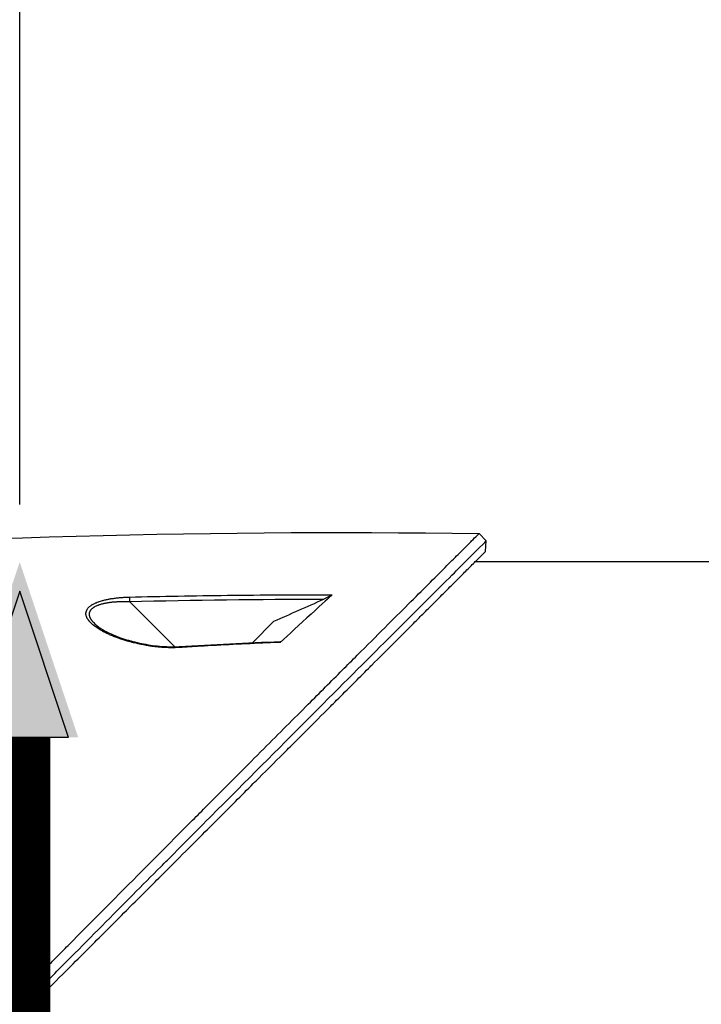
# Model space of a CAD drawing. Header units: millimetres. Extents: x 0 to 4378, y 0 to 2397.
# Tile 459 of 656: x 1464 to 1530, y 1252 to 1348. Entities that reach past the tile are written whole.
import ezdxf

# ---------------------------------------------------------------- set-up
doc = ezdxf.new("R2010")
doc.units = ezdxf.units.MM
doc.header["$LTSCALE"] = 0.2
doc.layers.add('07_Special Line2', color=76, linetype='Continuous')
doc.layers.add('12_Before Rev.Num.', color=5, linetype='Continuous')
doc.layers.add('14_Mark', color=7, linetype='Continuous', true_color=0xe03c31)
doc.styles.add('Rainbow-4.0 Style', font='malgunsl.ttf')
doc.styles.add('Rainbow-5.0 Style', font='malgunsl.ttf')
doc.dimstyles.new('Rainbow-4.0 Style', dxfattribs={"dimtxt": 3.5, "dimasz": 2.5, "dimexe": 1, "dimexo": 1, "dimgap": 1, "dimtad": 1, "dimdsep": 46, "dimtxsty": 'Rainbow-4.0 Style', "dimcen": 0, "dimclrd": 251, "dimclre": 251, "dimclrt": 7, "dimazin": 3, "dimtp": 0.1, "dimtm": 0.1, "dimtfac": 0.61, "dimtmove": 0, "dimatfit": 3, "dimfxl": 1, "dimlwd": -1, "dimlwe": -1, "dimarcsym": 1})

# ---------------------------------------------------------------- blocks, each defined once
blk = doc.blocks.new('*D146')
at = {"color": 251, "linetype": 'ByBlock', "transparency": 16777216}
for p, q in [((1483.192, 1869.115), (1834.854, 1869.115)), ((1829.854, 681.615), (1829.854, 1856.615)), ((1617.144, 669.115), (1834.854, 669.115))]:
    blk.add_line(p, q, dxfattribs=at)
at = {"color": 251, "transparency": 16777216}
for points in [[(1827.77, 1856.615), (1831.937, 1856.615), (1829.854, 1869.115)], [(1827.77, 681.615), (1831.937, 681.615), (1829.854, 669.115)]]:
    blk.add_solid(points, dxfattribs=at)
at = {"layer": 'Defpoints', "color": 0, "transparency": 16777216}
for p in [(1478.192, 1869.115), (1829.854, 1869.115), (1612.144, 669.115)]:
    blk.add_point(p, dxfattribs=at)
at = {"color": 7, "transparency": 16777216, "insert": (1815.753, 1269.115), "char_height": 17.5, "attachment_point": 5, "rotation": 90, "style": 'Rainbow-4.0 Style'}
blk.add_mtext('1200', dxfattribs=at)
blk = doc.blocks.new('*D150')
at = {"color": 251, "linetype": 'ByBlock', "transparency": 16777216}
for p, q in [((1612.144, 1499.208), (1612.144, 1484.303)), ((1463.744, 1300.63), (1463.744, 1494.303)), ((1599.644, 1489.303), (1476.244, 1489.303))]:
    blk.add_line(p, q, dxfattribs=at)
at = {"color": 251, "transparency": 16777216}
for points in [[(1476.244, 1491.386), (1476.244, 1487.219), (1463.744, 1489.303)], [(1599.644, 1491.386), (1599.644, 1487.219), (1612.144, 1489.303)]]:
    blk.add_solid(points, dxfattribs=at)
at = {"layer": 'Defpoints', "color": 0, "transparency": 16777216}
for p in [(1612.144, 1504.208), (1463.744, 1489.303), (1463.744, 1295.63)]:
    blk.add_point(p, dxfattribs=at)
at = {"color": 7, "transparency": 16777216, "insert": (1537.944, 1503.404), "char_height": 17.5, "attachment_point": 5, "style": 'Rainbow-4.0 Style'}
blk.add_mtext('148.4', dxfattribs=at)
blk = doc.blocks.new('Blk$A17R2-5W24F')
for p, q in [((-102.867, 797.157), (-103.574, 797.864)), ((-102.946, 796.121), (-102.867, 797.157)), ((-78.7, 795.1), (-103.966, 795.1)), ((-137.687, 791.232), (-133.276, 786.821)), ((-123.588, 789.312), (-125.685, 787.216)), ((-140.264, 788.312), (-140.264, 788.312)), ((-133.187, 786.732), (-133.187, 786.732))]:
    blk.add_line(p, q)
for centre, major_axis, ratio, start_param, end_param in [((-137.675, 791.22), (0.012, -0.5), 0.024078, 3.598321, 4.68712), ((-2483.699, 6139.76), (-4137.306, -4137.193), 0.999391, 1.20105, 1.201958), ((-132.795, 786.339), (-0.029, 0.499), 0.023193, 5.671135, 6.283186)]:
    blk.add_ellipse(centre, major_axis=major_axis, ratio=ratio, start_param=start_param, end_param=end_param)
for points, knots in [([(-190.366, 710.683), (-190.355, 710.694), (-190.21, 710.839), (-190.139, 710.91), (-190.081, 710.967), (-189.91, 711.138), (-189.796, 711.252), (-189.452, 711.596), (-189.221, 711.825), (-188.528, 712.518), (-188.061, 712.984), (-186.651, 714.393), (-185.698, 715.346), (-184.555, 716.489), (-184.373, 716.671), (-184.053, 716.991), (-183.913, 717.131), (-183.45, 717.595), (-183.123, 717.922), (-182.429, 718.616), (-182.054, 718.991), (-181.458, 719.588), (-181.238, 719.808), (-180.839, 720.208), (-180.661, 720.386), (-180.373, 720.675), (-180.262, 720.785), (-178.969, 722.081), (-177.774, 723.278), (-175.88, 725.178), (-175.189, 725.871), (-173.7, 727.365), (-172.901, 728.167), (-169.959, 731.121), (-167.794, 733.298), (-165.037, 736.075), (-164.459, 736.657), (-163.71, 737.412), (-163.541, 737.582), (-163.294, 737.831), (-163.21, 737.916), (-163.041, 738.086), (-162.955, 738.173), (-162.754, 738.376), (-162.644, 738.487), (-162.446, 738.687), (-162.363, 738.772), (-162.157, 738.979), (-162.034, 739.103), (-161.81, 739.33), (-161.709, 739.433), (-161.078, 740.07), (-160.549, 740.605), (-159.331, 741.837), (-158.643, 742.534), (-157.257, 743.938), (-156.558, 744.645), (-155.416, 745.804), (-154.969, 746.257), (-154.422, 746.812), (-154.32, 746.915), (-154.035, 747.204), (-153.851, 747.39), (-153.314, 747.935), (-152.959, 748.294), (-152.41, 748.851), (-152.212, 749.051), (-151.844, 749.424), (-151.673, 749.596), (-151.424, 749.849), (-151.346, 749.928), (-151.2, 750.075), (-151.136, 750.14), (-150.996, 750.281), (-150.92, 750.359), (-150.64, 750.642), (-150.433, 750.85), (-149.899, 751.39), (-149.573, 751.719), (-149.032, 752.266), (-148.812, 752.488), (-148.413, 752.89), (-148.241, 753.065), (-147.909, 753.401), (-147.752, 753.559), (-147.434, 753.879), (-147.274, 754.04), (-146.87, 754.448), (-146.635, 754.686), (-146.178, 755.148), (-145.96, 755.367), (-145.455, 755.876), (-145.169, 756.165), (-144.478, 756.862), (-144.074, 757.27), (-141.23, 760.138), (-138.817, 762.568), (-135.982, 765.421), (-135.524, 765.881), (-134.844, 766.565), (-134.623, 766.787), (-133.438, 767.979), (-132.482, 768.939), (-131.055, 770.373), (-130.576, 770.854), (-129.528, 771.906), (-128.96, 772.475), (-127.952, 773.487), (-127.51, 773.93), (-126.232, 775.212), (-125.404, 776.042), (-123.097, 778.354), (-121.645, 779.808), (-119.103, 782.352), (-117.994, 783.462), (-116.427, 785.029), (-115.936, 785.519), (-114.524, 786.931), (-113.626, 787.828), (-111.967, 789.485), (-111.201, 790.25), (-109.105, 792.343), (-107.894, 793.552), (-106.418, 795.026), (-105.995, 795.447), (-105.255, 796.186), (-104.935, 796.506), (-104.529, 796.91), (-104.407, 797.032), (-104.077, 797.362), (-103.906, 797.532), (-103.644, 797.794), (-103.574, 797.864), (-103.574, 797.864)], [-6.38032, -6.38032, -6.38032, -6.38032, -6.37821, -6.37821, -6.369846, -6.369846, -6.353117, -6.353117, -6.319657, -6.319657, -6.25276, -6.25276, -6.118821, -6.118821, -6.093562, -6.093562, -6.074245, -6.074245, -6.02934, -6.02934, -5.977241, -5.977241, -5.946683, -5.946683, -5.922148, -5.922148, -5.906985, -5.906985, -5.744468, -5.744468, -5.651851, -5.651851, -5.545767, -5.545767, -5.263109, -5.263109, -5.188236, -5.188236, -5.166424, -5.166424, -5.156096, -5.156096, -5.145051, -5.145051, -5.130591, -5.130591, -5.12026, -5.12026, -5.104932, -5.104932, -5.092289, -5.092289, -5.026821, -5.026821, -4.941899, -4.941899, -4.85599, -4.85599, -4.800726, -4.800726, -4.788117, -4.788117, -4.765241, -4.765241, -4.721287, -4.721287, -4.696404, -4.696404, -4.675122, -4.675122, -4.664727, -4.664727, -4.65667, -4.65667, -4.64693, -4.64693, -4.620997, -4.620997, -4.580201, -4.580201, -4.553194, -4.553194, -4.530725, -4.530725, -4.50998, -4.50998, -4.488898, -4.488898, -4.457903, -4.457903, -4.429176, -4.429176, -4.391259, -4.391259, -4.337563, -4.337563, -4.012989, -4.012989, -3.949041, -3.949041, -3.91815, -3.91815, -3.78308, -3.78308, -3.714321, -3.714321, -3.631782, -3.631782, -3.566461, -3.566461, -3.442027, -3.442027, -3.2143, -3.2143, -3.028646, -3.028646, -2.942037, -2.942037, -2.774506, -2.774506, -2.616657, -2.616657, -2.316725, -2.316725, -2.178502, -2.178502, -2.04381, -2.04381, -1.977504, -1.977504, -1.844402, -1.844402, -1.687943, -1.687943, -1.687943, -1.687943]), ([(-189.659, 709.975), (-189.617, 710.018), (-189.249, 710.384), (-188.43, 711.202), (-188.12, 711.512), (-187.184, 712.446), (-186.554, 713.076), (-184.649, 714.98), (-183.365, 716.264), (-181.156, 718.475), (-180.276, 719.356), (-178.187, 721.448), (-176.984, 722.654), (-169.917, 729.741), (-163.9, 735.795), (-159.517, 740.226), (-158.662, 741.092), (-157.148, 742.624), (-156.491, 743.29), (-155.182, 744.617), (-154.535, 745.274), (-153.234, 746.592), (-152.591, 747.244), (-151.508, 748.34), (-151.071, 748.783), (-150.433, 749.429), (-150.203, 749.661), (-149.119, 750.757), (-148.275, 751.609), (-146.596, 753.305), (-145.779, 754.13), (-144.443, 755.478), (-143.922, 756.003), (-141.37, 758.576), (-139.35, 760.613), (-136.453, 763.528), (-135.538, 764.449), (-134.199, 765.796), (-133.768, 766.229), (-132.484, 767.519), (-131.636, 768.371), (-129.987, 770.028), (-129.184, 770.834), (-121.766, 778.279), (-116.226, 783.818), (-110.645, 789.393), (-109.379, 790.657), (-107.412, 792.621), (-106.652, 793.38), (-105.735, 794.295), (-105.498, 794.531), (-104.495, 795.532), (-103.891, 796.135), (-103.075, 796.95), (-102.867, 797.157), (-102.867, 797.157)], [0.000001, 0.000001, 0.000001, 0.000001, 0.021324, 0.021324, 0.03421, 0.03421, 0.059972, 0.059972, 0.111336, 0.111336, 0.145179, 0.145179, 0.190053, 0.190053, 0.406282, 0.406282, 0.45854, 0.45854, 0.49858, 0.49858, 0.53836, 0.53836, 0.578257, 0.578257, 0.605242, 0.605242, 0.618018, 0.618018, 0.679184, 0.679184, 0.737422, 0.737422, 0.77473, 0.77473, 0.920763, 0.920763, 0.987368, 0.987368, 1.019116, 1.019116, 1.082341, 1.082341, 1.143319, 1.143319, 1.651214, 1.651214, 1.817992, 1.817992, 1.943145, 1.943145, 1.990049, 1.990049, 2.154423, 2.154423, 2.318904, 2.318904, 2.318904, 2.318904]), ([(-208.707, 690.359), (-208.707, 690.359), (-208.689, 690.378), (-208.642, 690.424), (-208.631, 690.435), (-208.581, 690.485), (-208.532, 690.534), (-208.437, 690.63), (-208.397, 690.669), (-208.292, 690.774), (-208.223, 690.844), (-208.075, 690.991), (-208, 691.066), (-207.791, 691.275), (-207.649, 691.417), (-207.436, 691.631), (-207.377, 691.689), (-207.175, 691.892), (-207.023, 692.044), (-206.763, 692.303), (-206.661, 692.405), (-206.427, 692.639), (-206.293, 692.773), (-206.012, 693.054), (-205.866, 693.201), (-205.692, 693.375), (-205.669, 693.397), (-205.474, 693.592), (-205.295, 693.772), (-204.944, 694.123), (-204.773, 694.293), (-204.367, 694.699), (-204.129, 694.938), (-203.731, 695.336), (-203.577, 695.49), (-203.084, 695.983), (-202.734, 696.332), (-202.001, 697.065), (-201.617, 697.45), (-201.054, 698.012), (-200.887, 698.18), (-200.122, 698.945), (-199.502, 699.565), (-198.454, 700.613), (-198.04, 701.027), (-197.125, 701.941), (-196.621, 702.445), (-195.581, 703.485), (-195.044, 704.023), (-194.395, 704.671), (-194.293, 704.773), (-193.5, 705.566), (-192.795, 706.272), (-191.557, 707.51), (-191.03, 708.036), (-189.806, 709.26), (-189.105, 709.961), (-187.798, 711.268), (-187.195, 711.871), (-186.186, 712.881), (-185.783, 713.283), (-185.107, 713.959), (-184.835, 714.231), (-184.222, 714.845), (-183.879, 715.187), (-183.191, 715.875), (-182.846, 716.22), (-182.191, 716.875), (-181.882, 717.184), (-181.533, 717.533), (-181.493, 717.573), (-181.104, 717.962), (-180.753, 718.314), (-179.863, 719.204), (-179.322, 719.745), (-178.609, 720.458), (-178.439, 720.627), (-177.554, 721.512), (-176.835, 722.232), (-175.386, 723.68), (-174.658, 724.408), (-173.194, 725.872), (-172.459, 726.608), (-170.981, 728.086), (-170.238, 728.828), (-168.744, 730.322), (-167.992, 731.074), (-166.491, 732.575), (-165.742, 733.324), (-164.677, 734.39), (-164.361, 734.705), (-163.728, 735.338), (-163.411, 735.656), (-162.969, 736.097), (-162.844, 736.222), (-162.53, 736.537), (-162.34, 736.727), (-161.96, 737.106), (-161.77, 737.296), (-161.39, 737.677), (-161.199, 737.867), (-160.841, 738.226), (-160.672, 738.394), (-160.481, 738.586), (-160.458, 738.608), (-160.199, 738.868), (-159.961, 739.106), (-159.483, 739.584), (-159.243, 739.823), (-158.764, 740.303), (-158.524, 740.543), (-158.233, 740.833), (-158.185, 740.881), (-157.892, 741.174), (-157.644, 741.422), (-157.14, 741.927), (-156.883, 742.183), (-156.362, 742.704), (-156.099, 742.968), (-155.631, 743.435), (-155.434, 743.632), (-155.05, 744.016), (-154.863, 744.204), (-154.479, 744.588), (-154.282, 744.784), (-153.898, 745.168), (-153.711, 745.355), (-153.341, 745.725), (-153.159, 745.907), (-152.793, 746.273), (-152.609, 746.457), (-152.409, 746.657), (-152.392, 746.675), (-152.181, 746.886), (-151.987, 747.079), (-151.605, 747.462), (-151.416, 747.65), (-151.073, 747.994), (-150.918, 748.148), (-150.727, 748.34), (-150.691, 748.375), (-150.537, 748.529), (-150.419, 748.647), (-150.229, 748.838), (-150.156, 748.91), (-149.975, 749.091), (-149.866, 749.201), (-149.675, 749.391), (-149.595, 749.472), (-149.377, 749.689), (-149.241, 749.826), (-149.05, 750.017), (-148.997, 750.07), (-148.742, 750.324), (-148.537, 750.529), (-148.126, 750.941), (-147.919, 751.147), (-147.506, 751.561), (-147.299, 751.767), (-146.952, 752.114), (-146.812, 752.254), (-145.856, 753.211), (-145.041, 754.025), (-143.541, 755.526), (-142.854, 756.212), (-141.585, 757.481), (-141.003, 758.064), (-140.262, 758.804), (-140.103, 758.964), (-139.287, 759.78), (-138.633, 760.434), (-137.9, 761.167), (-137.818, 761.248), (-137.213, 761.853), (-136.691, 762.375), (-135.965, 763.101), (-135.758, 763.308), (-135.066, 764.001), (-134.581, 764.485), (-133.863, 765.203), (-133.628, 765.439), (-132.596, 766.471), (-131.804, 767.262), (-130.397, 768.67), (-129.778, 769.289), (-128.555, 770.512), (-127.95, 771.116), (-126.763, 772.303), (-126.18, 772.886), (-125.427, 773.639), (-125.251, 773.815), (-124.134, 774.932), (-123.207, 775.859), (-121.917, 777.15), (-121.539, 777.528), (-120.325, 778.741), (-119.502, 779.564), (-118.283, 780.783), (-117.874, 781.193), (-116.926, 782.141), (-116.39, 782.676), (-115.354, 783.712), (-114.852, 784.214), (-114.254, 784.812), (-114.148, 784.919), (-113.303, 785.763), (-112.589, 786.477), (-111.577, 787.49), (-111.255, 787.811), (-110.558, 788.508), (-110.186, 788.88), (-109.474, 789.593), (-109.132, 789.934), (-108.61, 790.457), (-108.421, 790.645), (-108.02, 791.046), (-107.809, 791.257), (-107.417, 791.649), (-107.235, 791.831), (-106.836, 792.231), (-106.621, 792.445), (-106.275, 792.791), (-106.14, 792.927), (-105.827, 793.239), (-105.654, 793.413), (-105.353, 793.714), (-105.223, 793.844), (-104.939, 794.127), (-104.789, 794.277), (-104.539, 794.528), (-104.435, 794.631), (-104.195, 794.872), (-104.063, 795.004), (-103.869, 795.198), (-103.8, 795.267), (-103.641, 795.425), (-103.555, 795.511), (-103.412, 795.654), (-103.352, 795.714), (-103.202, 795.865), (-103.124, 795.942), (-103.055, 796.011), (-103.044, 796.022), (-102.983, 796.084), (-102.954, 796.113), (-102.946, 796.12), (-102.946, 796.121), (-102.946, 796.121)], [0, 0, 0, 0, 0.257354, 0.257354, 0.326237, 0.326237, 0.532709, 0.532709, 0.653072, 0.653072, 0.826383, 0.826383, 0.980612, 0.980612, 1.221018, 1.221018, 1.308472, 1.308472, 1.512953, 1.512953, 1.636992, 1.636992, 1.789146, 1.789146, 1.943102, 1.943102, 1.965845, 1.965845, 2.139379, 2.139379, 2.294197, 2.294197, 2.497442, 2.497442, 2.621999, 2.621999, 2.888446, 2.888446, 3.162424, 3.162424, 3.276803, 3.276803, 3.678252, 3.678252, 3.9315, 3.9315, 4.226971, 4.226971, 4.529662, 4.529662, 4.586048, 4.586048, 4.965901, 4.965901, 5.240486, 5.240486, 5.596576, 5.596576, 5.895461, 5.895461, 6.09193, 6.09193, 6.223224, 6.223224, 6.387068, 6.387068, 6.550917, 6.550917, 6.696146, 6.696146, 6.714688, 6.714688, 6.878445, 6.878445, 7.127882, 7.127882, 7.205393, 7.205393, 7.531923, 7.531923, 7.858453, 7.858453, 8.185149, 8.185149, 8.511845, 8.511845, 8.840084, 8.840084, 9.164788, 9.164788, 9.300716, 9.300716, 9.43764, 9.43764, 9.491568, 9.491568, 9.573784, 9.573784, 9.656087, 9.656087, 9.738273, 9.738273, 9.810512, 9.810512, 9.820176, 9.820176, 9.921487, 9.921487, 10.022047, 10.022047, 10.121234, 10.121234, 10.140813, 10.140813, 10.240775, 10.240775, 10.34206, 10.34206, 10.443345, 10.443345, 10.519125, 10.519125, 10.593519, 10.593519, 10.673571, 10.673571, 10.751664, 10.751664, 10.828971, 10.828971, 10.907781, 10.907781, 10.915165, 10.915165, 10.998748, 10.998748, 11.080195, 11.080195, 11.146615, 11.146615, 11.161943, 11.161943, 11.21211, 11.21211, 11.242651, 11.242651, 11.288319, 11.288319, 11.321832, 11.321832, 11.377745, 11.377745, 11.399138, 11.399138, 11.480179, 11.480179, 11.560404, 11.560404, 11.640086, 11.640086, 11.694297, 11.694297, 12.011124, 12.011124, 12.279997, 12.279997, 12.509628, 12.509628, 12.572827, 12.572827, 12.833111, 12.833111, 12.865725, 12.865725, 13.07529, 13.07529, 13.158686, 13.158686, 13.355513, 13.355513, 13.451637, 13.451637, 13.778619, 13.778619, 14.038498, 14.038498, 14.296261, 14.296261, 14.549067, 14.549067, 14.626299, 14.626299, 15.04137, 15.04137, 15.215105, 15.215105, 15.604069, 15.604069, 15.80398, 15.80398, 16.073193, 16.073193, 16.335419, 16.335419, 16.392609, 16.392609, 16.791079, 16.791079, 16.982171, 16.982171, 17.214497, 17.214497, 17.441103, 17.441103, 17.573214, 17.573214, 17.727887, 17.727887, 17.868871, 17.868871, 18.045189, 18.045189, 18.163993, 18.163993, 18.326743, 18.326743, 18.458589, 18.458589, 18.625722, 18.625722, 18.752843, 18.752843, 18.936687, 18.936687, 19.046733, 19.046733, 19.205689, 19.205689, 19.340689, 19.340689, 19.583635, 19.583635, 19.634122, 19.634122, 19.890387, 19.890387, 19.927065, 19.927065, 19.927065, 19.927065]), ([(-137.691, 791.668), (-136.125, 791.707), (-134.537, 791.741), (-131.344, 791.799), (-129.741, 791.824), (-126.441, 791.864), (-124.743, 791.879), (-121.335, 791.897), (-119.624, 791.901), (-117.896, 791.898)], [0, 0, 0, 0, 0.25, 0.25, 0.495865, 0.495865, 0.749803, 0.749803, 1, 1, 1, 1]), ([(-117.896, 791.898), (-118.132, 791.684), (-118.865, 791.024), (-121.085, 788.992), (-122.141, 788.005), (-122.968, 787.25)], [0.000001, 0.000001, 0.000001, 0.000001, 0.1626684, 0.1626684, 0.3260549, 0.3260549, 0.3260549, 0.3260549]), ([(-117.896, 791.898), (-117.908, 791.887), (-117.923, 791.875), (-117.96, 791.85), (-117.983, 791.835), (-118.066, 791.784), (-118.137, 791.745), (-118.35, 791.635), (-118.53, 791.549), (-118.73, 791.461)], [0.000001, 0.000001, 0.000001, 0.000001, 0.00808386, 0.00808386, 0.01768436, 0.01768436, 0.04165446, 0.04165446, 0.09171226, 0.09171226, 0.09171226, 0.09171226]), ([(-132.812, 786.748), (-132.966, 786.739), (-133.121, 786.733), (-133.276, 786.729), (-133.356, 786.728), (-133.437, 786.726), (-133.517, 786.726), (-133.68, 786.725), (-133.844, 786.728), (-134.008, 786.733), (-134.082, 786.736), (-134.157, 786.739), (-134.232, 786.742), (-134.4, 786.751), (-134.568, 786.762), (-134.738, 786.777), (-134.813, 786.783), (-134.889, 786.79), (-134.964, 786.798), (-135.13, 786.815), (-135.297, 786.835), (-135.464, 786.858), (-135.543, 786.869), (-135.621, 786.88), (-135.7, 786.892), (-135.857, 786.916), (-136.015, 786.942), (-136.174, 786.971), (-136.267, 786.988), (-136.361, 787.006), (-136.455, 787.025), (-136.536, 787.041), (-136.618, 787.058), (-136.7, 787.076), (-136.784, 787.094), (-136.868, 787.112), (-136.951, 787.131), (-137.032, 787.15), (-137.113, 787.169), (-137.192, 787.188), (-137.196, 787.189), (-137.201, 787.19), (-137.205, 787.191), (-137.306, 787.215), (-137.403, 787.24), (-137.499, 787.265), (-137.595, 787.29), (-137.689, 787.315), (-137.78, 787.341), (-137.872, 787.367), (-137.963, 787.393), (-138.051, 787.419), (-138.09, 787.431), (-138.129, 787.443), (-138.167, 787.454), (-138.336, 787.506), (-138.5, 787.56), (-138.659, 787.615), (-138.783, 787.658), (-138.905, 787.702), (-139.024, 787.748), (-139.172, 787.804), (-139.316, 787.862), (-139.455, 787.922), (-139.57, 787.971), (-139.682, 788.022), (-139.791, 788.073), (-139.915, 788.131), (-140.034, 788.19), (-140.15, 788.251), (-140.24, 788.298), (-140.327, 788.346), (-140.412, 788.394), (-140.436, 788.408), (-140.46, 788.422), (-140.484, 788.436), (-140.507, 788.449), (-140.53, 788.463), (-140.555, 788.478), (-140.619, 788.516), (-140.682, 788.555), (-140.742, 788.594), (-140.809, 788.636), (-140.873, 788.679), (-140.934, 788.722), (-140.995, 788.765), (-141.054, 788.807), (-141.109, 788.85), (-141.124, 788.861), (-141.139, 788.872), (-141.153, 788.884), (-141.223, 788.939), (-141.288, 788.993), (-141.349, 789.048), (-141.416, 789.109), (-141.478, 789.169), (-141.534, 789.23), (-141.551, 789.248), (-141.567, 789.267), (-141.583, 789.285), (-141.593, 789.296), (-141.602, 789.307), (-141.612, 789.319), (-141.621, 789.33), (-141.63, 789.341), (-141.64, 789.353), (-141.643, 789.357), (-141.646, 789.361), (-141.649, 789.365), (-141.669, 789.39), (-141.688, 789.415), (-141.706, 789.44), (-141.723, 789.464), (-141.74, 789.489), (-141.756, 789.513), (-141.772, 789.537), (-141.787, 789.561), (-141.801, 789.584), (-141.804, 789.589), (-141.807, 789.594), (-141.81, 789.599), (-141.813, 789.605), (-141.817, 789.611), (-141.82, 789.617), (-141.835, 789.645), (-141.849, 789.672), (-141.861, 789.699), (-141.873, 789.726), (-141.884, 789.754), (-141.893, 789.781), (-141.902, 789.808), (-141.91, 789.836), (-141.916, 789.863), (-141.917, 789.866), (-141.918, 789.87), (-141.919, 789.873), (-141.926, 789.906), (-141.931, 789.939), (-141.934, 789.973), (-141.937, 790.006), (-141.938, 790.039), (-141.937, 790.073), (-141.936, 790.106), (-141.932, 790.139), (-141.927, 790.172), (-141.925, 790.179), (-141.924, 790.186), (-141.922, 790.194), (-141.917, 790.217), (-141.911, 790.241), (-141.904, 790.265), (-141.897, 790.289), (-141.888, 790.314), (-141.878, 790.338), (-141.869, 790.361), (-141.859, 790.384), (-141.847, 790.408), (-141.847, 790.41), (-141.846, 790.411), (-141.845, 790.413), (-141.826, 790.452), (-141.803, 790.491), (-141.776, 790.529), (-141.751, 790.566), (-141.721, 790.602), (-141.689, 790.638), (-141.68, 790.648), (-141.67, 790.658), (-141.661, 790.668), (-141.65, 790.678), (-141.639, 790.689), (-141.628, 790.7), (-141.599, 790.728), (-141.568, 790.755), (-141.534, 790.782), (-141.502, 790.808), (-141.467, 790.834), (-141.43, 790.86), (-141.415, 790.87), (-141.4, 790.88), (-141.385, 790.89), (-141.364, 790.904), (-141.341, 790.918), (-141.318, 790.932), (-141.314, 790.935), (-141.309, 790.938), (-141.304, 790.94), (-141.259, 790.967), (-141.211, 790.994), (-141.161, 791.019), (-141.111, 791.045), (-141.057, 791.07), (-141.002, 791.095), (-140.983, 791.104), (-140.964, 791.112), (-140.944, 791.12), (-140.871, 791.151), (-140.792, 791.181), (-140.707, 791.211), (-140.677, 791.221), (-140.646, 791.232), (-140.614, 791.242), (-140.544, 791.265), (-140.474, 791.287), (-140.406, 791.306), (-140.357, 791.321), (-140.309, 791.334), (-140.262, 791.346), (-140.204, 791.361), (-140.146, 791.376), (-140.087, 791.39), (-140.032, 791.403), (-139.976, 791.415), (-139.92, 791.427), (-139.858, 791.441), (-139.794, 791.454), (-139.73, 791.466), (-139.726, 791.467), (-139.722, 791.467), (-139.718, 791.468), (-139.607, 791.49), (-139.493, 791.509), (-139.376, 791.527), (-139.298, 791.539), (-139.22, 791.55), (-139.14, 791.561), (-139.019, 791.577), (-138.896, 791.591), (-138.77, 791.604), (-138.688, 791.612), (-138.606, 791.619), (-138.522, 791.626), (-138.403, 791.635), (-138.282, 791.643), (-138.159, 791.65), (-138.062, 791.655), (-137.964, 791.66), (-137.864, 791.663), (-137.807, 791.665), (-137.749, 791.667), (-137.691, 791.668)], [0, 0, 0, 0, 0.0270827, 0.0270827, 0.0270827, 0.0411256, 0.0411256, 0.0411256, 0.0695065, 0.0695065, 0.0695065, 0.0823921, 0.0823921, 0.0823921, 0.1113872, 0.1113872, 0.1113872, 0.1242941, 0.1242941, 0.1242941, 0.1526044, 0.1526044, 0.1526044, 0.1658319, 0.1658319, 0.1658319, 0.1923647, 0.1923647, 0.1923647, 0.207916, 0.207916, 0.207916, 0.2215, 0.2215, 0.2215, 0.2354902, 0.2354902, 0.2354902, 0.2492212, 0.2492212, 0.2492212, 0.25, 0.25, 0.25, 0.2674842, 0.2674842, 0.2674842, 0.2850744, 0.2850744, 0.2850744, 0.3027002, 0.3027002, 0.3027002, 0.3104208, 0.3104208, 0.3104208, 0.3443978, 0.3443978, 0.3443978, 0.3709428, 0.3709428, 0.3709428, 0.4041468, 0.4041468, 0.4041468, 0.431509, 0.431509, 0.431509, 0.4625284, 0.4625284, 0.4625284, 0.4865055, 0.4865055, 0.4865055, 0.4932527, 0.4932527, 0.4932527, 0.4996013, 0.4996013, 0.4996013, 0.5162457, 0.5162457, 0.5162457, 0.5344736, 0.5344736, 0.5344736, 0.5525404, 0.5525404, 0.5525404, 0.5573434, 0.5573434, 0.5573434, 0.5806157, 0.5806157, 0.5806157, 0.6064037, 0.6064037, 0.6064037, 0.6143219, 0.6143219, 0.6143219, 0.6190583, 0.6190583, 0.6190583, 0.6235444, 0.6235444, 0.6235444, 0.625, 0.625, 0.625, 0.634048, 0.634048, 0.634048, 0.6430402, 0.6430402, 0.6430402, 0.6520701, 0.6520701, 0.6520701, 0.6540014, 0.6540014, 0.6540014, 0.65625, 0.65625, 0.65625, 0.6661503, 0.6661503, 0.6661503, 0.6761846, 0.6761846, 0.6761846, 0.6862488, 0.6862488, 0.6862488, 0.6875, 0.6875, 0.6875, 0.6995394, 0.6995394, 0.6995394, 0.7113318, 0.7113318, 0.7113318, 0.7228138, 0.7228138, 0.7228138, 0.7253202, 0.7253202, 0.7253202, 0.7335038, 0.7335038, 0.7335038, 0.7417519, 0.7417519, 0.7417519, 0.7494631, 0.7494631, 0.7494631, 0.75, 0.75, 0.75, 0.7628534, 0.7628534, 0.7628534, 0.7752317, 0.7752317, 0.7752317, 0.7787267, 0.7787267, 0.7787267, 0.7825392, 0.7825392, 0.7825392, 0.7923986, 0.7923986, 0.7923986, 0.8021419, 0.8021419, 0.8021419, 0.8059426, 0.8059426, 0.8059426, 0.8113842, 0.8113842, 0.8113842, 0.8125, 0.8125, 0.8125, 0.8230752, 0.8230752, 0.8230752, 0.8338188, 0.8338188, 0.8338188, 0.8375, 0.8375, 0.8375, 0.8513031, 0.8513031, 0.8513031, 0.85625, 0.85625, 0.85625, 0.8671774, 0.8671774, 0.8671774, 0.875, 0.875, 0.875, 0.8846756, 0.8846756, 0.8846756, 0.8937423, 0.8937423, 0.8937423, 0.9038865, 0.9038865, 0.9038865, 0.9045152, 0.9045152, 0.9045152, 0.922179, 0.922179, 0.922179, 0.9339319, 0.9339319, 0.9339319, 0.95171, 0.95171, 0.95171, 0.9632922, 0.9632922, 0.9632922, 0.979654, 0.979654, 0.979654, 0.992574, 0.992574, 0.992574, 0.9999999, 0.9999999, 0.9999999, 0.9999999]), ([(-141.196, 789.192), (-141.218, 789.216), (-141.239, 789.239), (-141.258, 789.261), (-141.276, 789.283), (-141.294, 789.304), (-141.311, 789.325), (-141.324, 789.343), (-141.337, 789.36), (-141.35, 789.376), (-141.362, 789.393), (-141.374, 789.409), (-141.385, 789.426), (-141.397, 789.442), (-141.408, 789.458), (-141.418, 789.474), (-141.428, 789.49), (-141.438, 789.506), (-141.448, 789.522), (-141.453, 789.531), (-141.458, 789.539), (-141.462, 789.547), (-141.465, 789.551), (-141.467, 789.555), (-141.469, 789.559), (-141.473, 789.567), (-141.477, 789.574), (-141.481, 789.58), (-141.484, 789.587), (-141.487, 789.593), (-141.49, 789.599), (-141.493, 789.604), (-141.495, 789.609), (-141.498, 789.614), (-141.502, 789.622), (-141.505, 789.63), (-141.509, 789.638), (-141.515, 789.651), (-141.521, 789.664), (-141.527, 789.678), (-141.532, 789.692), (-141.538, 789.706), (-141.543, 789.721), (-141.549, 789.736), (-141.554, 789.751), (-141.559, 789.768), (-141.564, 789.783), (-141.568, 789.798), (-141.572, 789.814), (-141.576, 789.83), (-141.58, 789.847), (-141.583, 789.865), (-141.586, 789.88), (-141.588, 789.897), (-141.59, 789.914), (-141.591, 789.92), (-141.592, 789.927), (-141.592, 789.933), (-141.593, 789.943), (-141.594, 789.951), (-141.594, 789.959), (-141.595, 789.962), (-141.595, 789.966), (-141.595, 789.969), (-141.595, 789.984), (-141.596, 789.999), (-141.595, 790.013), (-141.595, 790.027), (-141.595, 790.04), (-141.594, 790.053), (-141.593, 790.063), (-141.592, 790.073), (-141.591, 790.083), (-141.59, 790.09), (-141.589, 790.097), (-141.588, 790.104), (-141.585, 790.122), (-141.582, 790.141), (-141.577, 790.16), (-141.573, 790.176), (-141.568, 790.193), (-141.563, 790.209), (-141.56, 790.219), (-141.556, 790.229), (-141.552, 790.239), (-141.543, 790.264), (-141.532, 790.289), (-141.519, 790.313), (-141.517, 790.317), (-141.515, 790.321), (-141.513, 790.325), (-141.499, 790.35), (-141.484, 790.376), (-141.467, 790.4), (-141.46, 790.41), (-141.453, 790.419), (-141.446, 790.429), (-141.439, 790.438), (-141.431, 790.448), (-141.423, 790.458), (-141.404, 790.481), (-141.383, 790.504), (-141.361, 790.526), (-141.355, 790.532), (-141.35, 790.537), (-141.344, 790.542), (-141.323, 790.563), (-141.301, 790.582), (-141.277, 790.602), (-141.249, 790.624), (-141.22, 790.646), (-141.189, 790.667), (-141.183, 790.672), (-141.176, 790.676), (-141.17, 790.68), (-141.156, 790.689), (-141.142, 790.698), (-141.128, 790.707), (-141.11, 790.718), (-141.092, 790.729), (-141.074, 790.739), (-141.068, 790.742), (-141.062, 790.746), (-141.055, 790.749), (-141.011, 790.773), (-140.964, 790.797), (-140.915, 790.819), (-140.865, 790.842), (-140.813, 790.864), (-140.759, 790.885), (-140.746, 790.89), (-140.733, 790.895), (-140.72, 790.899), (-140.685, 790.913), (-140.649, 790.925), (-140.612, 790.938), (-140.609, 790.939), (-140.607, 790.939), (-140.604, 790.94), (-140.566, 790.953), (-140.527, 790.965), (-140.487, 790.977), (-140.484, 790.978), (-140.481, 790.979), (-140.478, 790.98), (-140.446, 790.989), (-140.413, 790.999), (-140.379, 791.008), (-140.341, 791.018), (-140.303, 791.027), (-140.265, 791.037), (-140.225, 791.046), (-140.185, 791.056), (-140.144, 791.064), (-140.136, 791.066), (-140.128, 791.068), (-140.119, 791.07), (-140.094, 791.075), (-140.069, 791.08), (-140.043, 791.085), (-139.984, 791.097), (-139.923, 791.108), (-139.861, 791.119), (-139.857, 791.12), (-139.853, 791.12), (-139.85, 791.121), (-139.825, 791.125), (-139.801, 791.129), (-139.776, 791.133), (-139.743, 791.138), (-139.709, 791.143), (-139.675, 791.148), (-139.652, 791.151), (-139.629, 791.154), (-139.607, 791.157), (-139.587, 791.16), (-139.567, 791.162), (-139.548, 791.165), (-139.5, 791.171), (-139.452, 791.176), (-139.404, 791.182), (-139.355, 791.187), (-139.305, 791.192), (-139.255, 791.196), (-139.231, 791.199), (-139.207, 791.201), (-139.182, 791.203), (-139.12, 791.208), (-139.057, 791.213), (-138.993, 791.217), (-138.96, 791.219), (-138.926, 791.221), (-138.893, 791.223), (-138.861, 791.225), (-138.829, 791.226), (-138.797, 791.228), (-138.701, 791.233), (-138.603, 791.236), (-138.503, 791.238), (-138.464, 791.239), (-138.425, 791.24), (-138.386, 791.241), (-138.295, 791.242), (-138.202, 791.242), (-138.107, 791.241), (-138.101, 791.241), (-138.096, 791.241), (-138.091, 791.241), (-138.045, 791.241), (-137.999, 791.24), (-137.952, 791.24), (-137.865, 791.238), (-137.777, 791.236), (-137.687, 791.232)], [-0.9529856, -0.9529856, -0.9529856, -0.9529856, -0.9343568, -0.9343568, -0.9343568, -0.9165941, -0.9165941, -0.9165941, -0.9022408, -0.9022408, -0.9022408, -0.8882142, -0.8882142, -0.8882142, -0.874725, -0.874725, -0.874725, -0.8619328, -0.8619328, -0.8619328, -0.8551118, -0.8551118, -0.8551118, -0.8514938, -0.8514938, -0.8514938, -0.8443269, -0.8443269, -0.8443269, -0.8375015, -0.8375015, -0.8375015, -0.8321428, -0.8321428, -0.8321428, -0.8241969, -0.8241969, -0.8241969, -0.8114557, -0.8114557, -0.8114557, -0.7991893, -0.7991893, -0.7991893, -0.786892, -0.786892, -0.786892, -0.7755526, -0.7755526, -0.7755526, -0.7644706, -0.7644706, -0.7644706, -0.7545122, -0.7545122, -0.7545122, -0.7508234, -0.7508234, -0.7508234, -0.7448426, -0.7448426, -0.7448426, -0.7421865, -0.7421865, -0.7421865, -0.7309234, -0.7309234, -0.7309234, -0.7197348, -0.7197348, -0.7197348, -0.7111981, -0.7111981, -0.7111981, -0.705, -0.705, -0.705, -0.6890008, -0.6890008, -0.6890008, -0.675, -0.675, -0.675, -0.6663736, -0.6663736, -0.6663736, -0.6449406, -0.6449406, -0.6449406, -0.6414403, -0.6414403, -0.6414403, -0.6187444, -0.6187444, -0.6187444, -0.6099992, -0.6099992, -0.6099992, -0.6010159, -0.6010159, -0.6010159, -0.5795107, -0.5795107, -0.5795107, -0.5742689, -0.5742689, -0.5742689, -0.5546286, -0.5546286, -0.5546286, -0.5315724, -0.5315724, -0.5315724, -0.5268147, -0.5268147, -0.5268147, -0.5168612, -0.5168612, -0.5168612, -0.5044535, -0.5044535, -0.5044535, -0.5003261, -0.5003261, -0.5003261, -0.4703226, -0.4703226, -0.4703226, -0.440173, -0.440173, -0.440173, -0.4331128, -0.4331128, -0.4331128, -0.414003, -0.414003, -0.414003, -0.4125801, -0.4125801, -0.4125801, -0.3928579, -0.3928579, -0.3928579, -0.3913298, -0.3913298, -0.3913298, -0.375, -0.375, -0.375, -0.3562776, -0.3562776, -0.3562776, -0.3370631, -0.3370631, -0.3370631, -0.3330837, -0.3330837, -0.3330837, -0.3212869, -0.3212869, -0.3212869, -0.2942027, -0.2942027, -0.2942027, -0.2925733, -0.2925733, -0.2925733, -0.2820875, -0.2820875, -0.2820875, -0.2679218, -0.2679218, -0.2679218, -0.2585353, -0.2585353, -0.2585353, -0.25, -0.25, -0.25, -0.2278122, -0.2278122, -0.2278122, -0.2051595, -0.2051595, -0.2051595, -0.19436, -0.19436, -0.19436, -0.1668443, -0.1668443, -0.1668443, -0.1527606, -0.1527606, -0.1527606, -0.1395563, -0.1395563, -0.1395563, -0.1002278, -0.1002278, -0.1002278, -0.0851731, -0.0851731, -0.0851731, -0.0501773, -0.0501773, -0.0501773, -0.0482579, -0.0482579, -0.0482579, -0.0313508, -0.0313508, -0.0313508, -0.0000001, -0.0000001, -0.0000001, -0.0000001]), ([(-141.032, 789.027), (-140.831, 788.84), (-140.561, 788.651), (-139.871, 788.245), (-139.422, 788.033), (-138.204, 787.558), (-137.38, 787.32), (-135.95, 787.025), (-135.359, 786.933), (-134.125, 786.819), (-133.47, 786.8), (-132.824, 786.839)], [0, 0, 0, 0, 0.1428426, 0.1428426, 0.3281517, 0.3281517, 0.6097841, 0.6097841, 0.7950977, 0.7950977, 0.9892482, 0.9892482, 0.9892482, 0.9892482]), ([(-122.968, 787.25), (-123.399, 787.231), (-123.83, 787.213), (-125.364, 787.144), (-126.467, 787.092), (-128.65, 786.982), (-129.73, 786.924), (-131.478, 786.827), (-132.145, 786.788), (-132.812, 786.748)], [-1, -1, -1, -1, -0.8686947, -0.8686947, -0.5326904, -0.5326904, -0.2033551, -0.2033551, -0.0000001, -0.0000001, -0.0000001, -0.0000001]), ([(-122.967, 787.336), (-122.962, 787.336), (-122.958, 787.336), (-122.939, 787.336), (-122.927, 787.333), (-122.918, 787.32), (-122.918, 787.312), (-122.927, 787.295), (-122.932, 787.287), (-122.948, 787.269), (-122.957, 787.26), (-122.968, 787.25)], [0.18668679, 0.18668679, 0.18668679, 0.18668679, 0.1910015, 0.1910015, 0.20777291, 0.20777291, 0.22179892, 0.22179892, 0.23224203, 0.23224203, 0.24297161, 0.24297161, 0.24297161, 0.24297161])]:
    blk.add_open_spline(points, degree=3, knots=knots)
for points in [[(-187.408, 795.575), (-159.508, 797.332), (-131.525, 798.305), (-103.574, 797.864)], [(-137.687, 791.232), (-131.368, 791.386), (-125.049, 791.464), (-118.73, 791.461)], [(-141.032, 789.027), (-141.09, 789.081), (-141.144, 789.136), (-141.196, 789.192)], [(-132.824, 786.839), (-129.54, 787.032), (-126.254, 787.198), (-122.967, 787.336)]]:
    blk.add_open_spline(points, degree=3)
blk = doc.blocks.new('A$C70e6bd02')
at = {"layer": '07_Special Line2'}
blk.add_hatch(color=256, dxfattribs=at).paths.add_polyline_path([(49.156, 0), (34.9, 4.752), (34.9, -4.752)])
at = {"layer": '12_Before Rev.Num.'}
blk.add_hatch(color=256, dxfattribs=at).paths.add_polyline_path([(0, 49.156), (-4.752, 34.9), (4.752, 34.9)])
at = {"layer": '14_Mark'}
h = blk.add_hatch(color=256, dxfattribs=at)
h.dxf.hatch_style = 1
h.paths.add_polyline_path([(5, 0, 1), (-5, 0, 1)])
at = {"layer": '07_Special Line2'}
for p, q in [((34.9, -3.96), (34.9, 3.96)), ((46.78, 0), (34.9, 3.96)), ((34.9, -3.96), (46.78, 0))]:
    blk.add_line(p, q, dxfattribs=at)
at = {"layer": '07_Special Line2', "const_width": 5}
blk.add_lwpolyline([(34.9, 0), (0, 0)], dxfattribs=at)
at = {"layer": '12_Before Rev.Num.'}
for p, q in [((0, 46.78), (-3.96, 34.9)), ((3.96, 34.9), (0, 46.78)), ((3.96, 34.9), (-3.96, 34.9))]:
    blk.add_line(p, q, dxfattribs=at)
at = {"layer": '12_Before Rev.Num.', "const_width": 5}
blk.add_lwpolyline([(0, 34.9), (0, 0)], dxfattribs=at)
at = {"layer": '14_Mark'}
blk.add_circle((0, 0), 5, dxfattribs=at)
at = {"layer": '07_Special Line2', "insert": (34.529, -17.308), "char_height": 16, "attachment_point": 4, "style": 'Rainbow-5.0 Style'}
blk.add_mtext('{\\fMalgun Gothic Semilight|b1|i0|c129|p50;Y}', dxfattribs=at)
at = {"layer": '12_Before Rev.Num.', "insert": (-20.587, 35.725), "char_height": 16, "attachment_point": 4, "style": 'Rainbow-5.0 Style'}
blk.add_mtext('{\\fMalgun Gothic Semilight|b1|i0|c129|p50;Z}', dxfattribs=at)
at = {"layer": '14_Mark', "insert": (-17.839, -15.459), "char_height": 16, "attachment_point": 4, "style": 'Rainbow-5.0 Style'}
blk.add_mtext('{\\fMalgun Gothic Semilight|b1|i0|c129|p50;2}', dxfattribs=at)

msp = doc.modelspace()

# ---------------------------------------------------------------- block references
msp.add_blockref('Blk$A17R2-5W24F', (1612.144, 499.915))
at = {"xscale": 1.2, "yscale": 1.2, "zscale": 1.2}
msp.add_blockref('A$C70e6bd02', (1463.744, 1236.015), dxfattribs=at)

# ---------------------------------------------------------------- dimensions: what is measured, and where the dimension line sits
dim = msp.add_linear_dim(base=(1829.854, 1869.115), p1=(1612.144, 669.115), p2=(1478.192, 1869.115), angle=90, dimstyle='Rainbow-4.0 Style', override={"dimscale": 5})
dim.commit()
dim.dimension.update_dxf_attribs({"geometry": '*D146', "text_midpoint": (1815.753, 1269.115)})
dim = msp.add_linear_dim(base=(1463.744, 1489.303), p1=(1612.144, 1504.208), p2=(1463.744, 1295.63), dimstyle='Rainbow-4.0 Style', override={"dimscale": 5})
dim.commit()
dim.dimension.update_dxf_attribs({"geometry": '*D150', "text_midpoint": (1537.944, 1503.404)})

doc.saveas('drawing.dxf')
